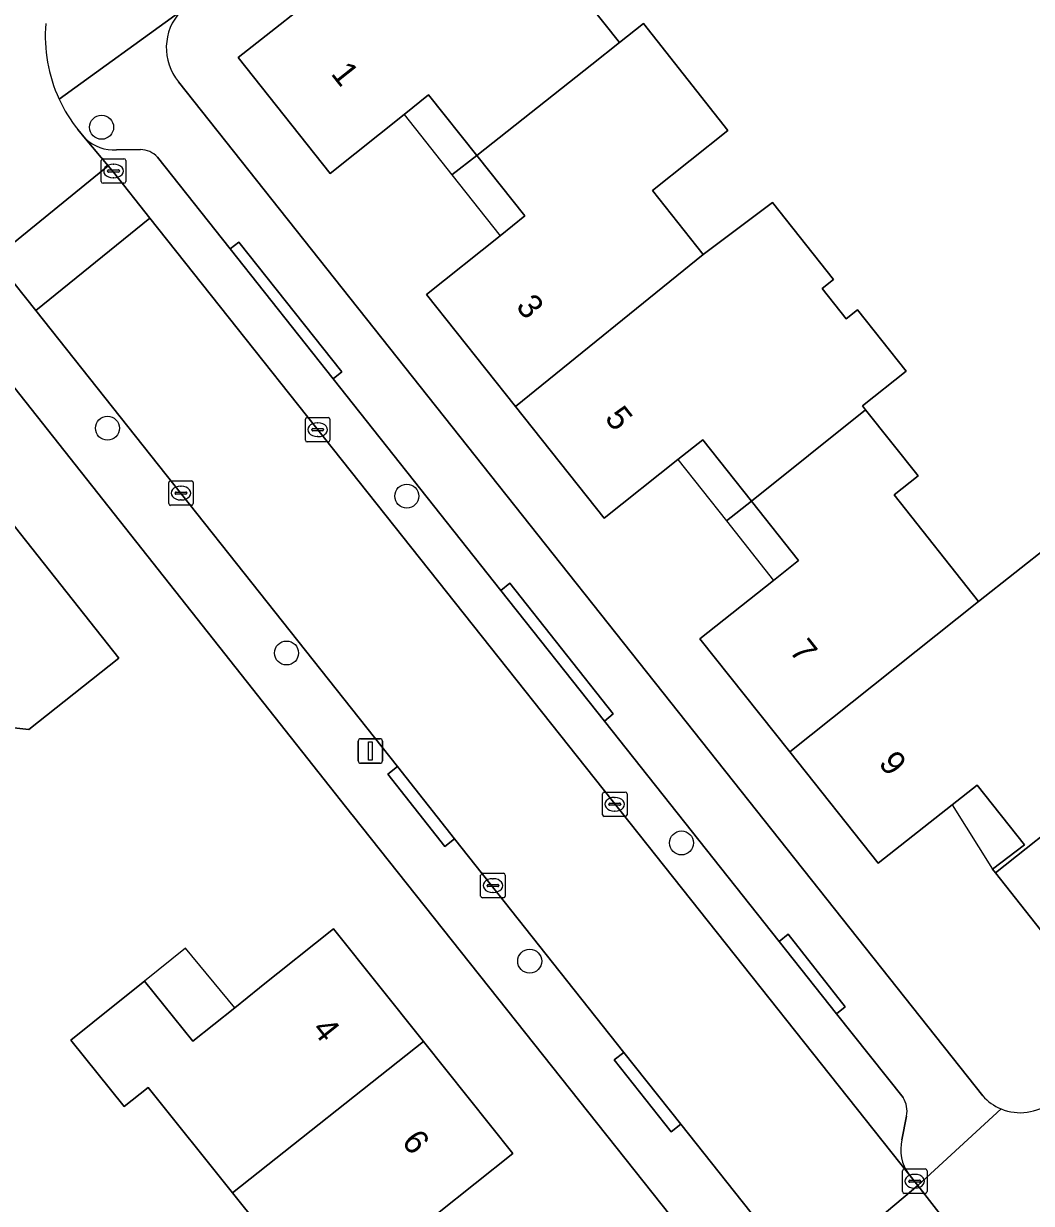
# Model space of a CAD drawing. Extents: x 159626 to 160723, y 388173 to 389416.
# Drawn here: x 160087.62 to 160128.73, y 388615.37 to 388663.53 of the extents above; entities that cross this region are included whole.
import ezdxf

# ---------------------------------------------------------------- set-up
doc = ezdxf.new("R2010")
doc.units = 0
for name, color, linetype in [('IMGEO_Boom', 7, 'Continuous'), ('IMGEO_Erf', 7, 'Continuous'), ('IMGEO_Kolk', 7, 'Continuous'), ('IMGEO_Lichtmast', 7, 'Continuous'), ('IMGEO_Muur', 7, 'Continuous'), ('IMGEO_Pand', 7, 'Continuous'), ('IMGEO_Pand_nummerreeks', 7, 'Continuous'), ('IMGEO_Pand_overbouw', 7, 'Continuous'), ('IMGEO_Parkeervlak_open', 7, 'Continuous'), ('IMGEO_Rijbaan_lokaal_open', 7, 'Continuous'), ('IMGEO_Voetpad_open', 7, 'Continuous')]:
    doc.layers.add(name, color=color, linetype=linetype)

msp = doc.modelspace()

# ---------------------------------------------------------------- linework, layer by layer
at = {"layer": 'IMGEO_Boom'}
for centre in [(160090.8, 388659.294), (160091.038, 388647.011), (160103.248, 388644.24), (160098.346, 388637.837), (160114.456, 388630.085), (160108.263, 388625.259)]:
    msp.add_circle(centre, 0.489, dxfattribs=at)
at = {"layer": 'IMGEO_Erf'}
for points in [[(160106.235, 388669.928), (160111.931, 388662.75), (160112.909, 388663.523), (160116.352, 388659.166), (160113.268, 388656.718), (160115.343, 388654.103), (160118.162, 388656.227), (160120.656, 388653.084), (160120.187, 388652.712), (160121.172, 388651.471), (160121.641, 388651.843), (160123.626, 388649.34), (160121.84, 388647.923), (160121.967, 388647.762), (160124.109, 388645.062), (160123.131, 388644.286), (160126.577, 388639.943), (160129.54, 388642.282)], [(160130.88, 388624.277), (160127.267, 388628.86), (160127.144, 388629.015), (160128.451, 388630.006), (160126.511, 388632.445), (160125.502, 388631.647), (160122.478, 388629.255), (160118.87, 388633.797), (160115.201, 388638.416), (160118.211, 388640.8), (160119.23, 388641.607), (160117.31, 388644.032), (160115.328, 388646.536), (160114.309, 388645.729), (160111.3, 388643.346), (160107.688, 388647.893), (160104.053, 388652.47), (160107.055, 388654.869), (160108.07, 388655.681), (160106.1, 388658.145), (160104.13, 388660.611), (160103.137, 388659.818), (160100.126, 388657.411), (160096.372, 388662.147), (160104.12, 388668.25)], [(160093.941, 388661.148), (160126.741, 388619.762)], [(160101.021, 388631.231), (160101.014, 388631.24), (160087.926, 388647.802), (160083.664, 388653.195)], [(160084.645, 388646.273), (160091.505, 388637.622), (160087.833, 388634.71), (160085.998, 388634.913)], [(160116.603, 388611.595), (160101.021, 388631.231)], [(160098.286, 388613.119), (160096.141, 388615.805), (160092.702, 388620.11), (160091.718, 388619.324), (160089.548, 388622.04), (160091.342, 388623.479), (160092.552, 388624.45), (160094.515, 388621.994), (160096.232, 388623.355), (160097.247, 388624.167), (160097.25, 388624.17), (160097.251, 388624.173), (160097.251, 388624.176), (160097.251, 388624.179), (160097.249, 388624.181), (160100.255, 388626.585), (160103.925, 388621.981), (160107.572, 388617.407), (160104.498, 388614.967)]]:
    msp.add_lwpolyline(points, dxfattribs=at)
for centre, radius, start, end in [((160095.613, 388662.538), 2.174, 136.6535, 219.7294), ((160128.285, 388621.15), 2.076, 221.9498, 247.483), ((160128.278, 388621.141), 2.065, 247.5796, 307.9706)]:
    msp.add_arc(centre, radius, start, end, dxfattribs=at)
at = {"layer": 'IMGEO_Kolk'}
for p, q in [((160090.785, 388657.083), (160090.785, 388657.935)), ((160090.86, 388658.009), (160091.712, 388658.009)), ((160091.273, 388657.789), (160091.298, 388657.789)), ((160091.786, 388657.935), (160091.786, 388657.083)), ((160091.044, 388657.503), (160091.044, 388657.515)), ((160091.482, 388657.466), (160091.084, 388657.466)), ((160091.087, 388657.552), (160091.485, 388657.552)), ((160091.528, 388657.515), (160091.528, 388657.503)), ((160091.712, 388657.009), (160090.86, 388657.009)), ((160091.296, 388657.229), (160091.271, 388657.229)), ((160099.113, 388646.524), (160099.113, 388647.376)), ((160099.188, 388647.45), (160100.04, 388647.45)), ((160099.601, 388647.23), (160099.626, 388647.23)), ((160100.114, 388647.376), (160100.114, 388646.524)), ((160099.372, 388646.944), (160099.372, 388646.956)), ((160099.81, 388646.907), (160099.412, 388646.907)), ((160099.415, 388646.993), (160099.813, 388646.993)), ((160099.856, 388646.956), (160099.856, 388646.944)), ((160100.04, 388646.45), (160099.188, 388646.45)), ((160099.624, 388646.67), (160099.599, 388646.67)), ((160093.536, 388643.938), (160093.536, 388644.79)), ((160093.611, 388644.864), (160094.463, 388644.864)), ((160094.537, 388644.79), (160094.537, 388643.938)), ((160093.795, 388644.358), (160093.795, 388644.37)), ((160094.233, 388644.321), (160093.835, 388644.321)), ((160093.838, 388644.407), (160094.236, 388644.407)), ((160094.024, 388644.644), (160094.049, 388644.644)), ((160094.279, 388644.37), (160094.279, 388644.358)), ((160094.463, 388643.864), (160093.611, 388643.864)), ((160094.047, 388644.084), (160094.022, 388644.084)), ((160111.232, 388631.237), (160111.232, 388632.089)), ((160111.307, 388632.163), (160112.159, 388632.163)), ((160111.72, 388631.943), (160111.745, 388631.943)), ((160112.233, 388632.089), (160112.233, 388631.237)), ((160111.491, 388631.657), (160111.491, 388631.669)), ((160111.929, 388631.62), (160111.531, 388631.62)), ((160111.534, 388631.706), (160111.932, 388631.706)), ((160111.743, 388631.383), (160111.718, 388631.383)), ((160111.975, 388631.669), (160111.975, 388631.657)), ((160112.159, 388631.163), (160111.307, 388631.163)), ((160106.263, 388627.919), (160106.263, 388628.771)), ((160106.338, 388628.845), (160107.19, 388628.845)), ((160106.751, 388628.625), (160106.776, 388628.625)), ((160107.264, 388628.771), (160107.264, 388627.919)), ((160106.522, 388628.339), (160106.522, 388628.351)), ((160106.96, 388628.302), (160106.562, 388628.302)), ((160106.565, 388628.388), (160106.963, 388628.388)), ((160106.774, 388628.065), (160106.749, 388628.065)), ((160107.006, 388628.351), (160107.006, 388628.339)), ((160107.19, 388627.845), (160106.338, 388627.845)), ((160123.469, 388615.854), (160123.469, 388616.706)), ((160123.544, 388616.78), (160124.396, 388616.78)), ((160123.957, 388616.56), (160123.982, 388616.56)), ((160124.47, 388616.706), (160124.47, 388615.854)), ((160123.728, 388616.274), (160123.728, 388616.286)), ((160124.166, 388616.237), (160123.768, 388616.237)), ((160123.771, 388616.323), (160124.169, 388616.323)), ((160123.98, 388616), (160123.955, 388616)), ((160124.212, 388616.286), (160124.212, 388616.274)), ((160124.396, 388615.78), (160123.544, 388615.78))]:
    msp.add_line(p, q, dxfattribs=at)
for points in [[(160090.785, 388657.083), (160090.785, 388657.935)], [(160090.86, 388658.009), (160091.712, 388658.009)], [(160091.786, 388657.935), (160091.786, 388657.083)], [(160091.712, 388657.009), (160090.86, 388657.009)], [(160099.113, 388646.524), (160099.113, 388647.376)], [(160099.188, 388647.45), (160100.04, 388647.45)], [(160100.114, 388647.376), (160100.114, 388646.524)], [(160100.04, 388646.45), (160099.188, 388646.45)], [(160093.536, 388643.938), (160093.536, 388644.79)], [(160093.611, 388644.864), (160094.463, 388644.864)], [(160094.537, 388644.79), (160094.537, 388643.938)], [(160094.463, 388643.864), (160093.611, 388643.864)], [(160111.232, 388631.237), (160111.232, 388632.089)], [(160111.307, 388632.163), (160112.159, 388632.163)], [(160112.233, 388632.089), (160112.233, 388631.237)], [(160112.159, 388631.163), (160111.307, 388631.163)], [(160106.263, 388627.919), (160106.263, 388628.771)], [(160106.338, 388628.845), (160107.19, 388628.845)], [(160107.264, 388628.771), (160107.264, 388627.919)], [(160107.19, 388627.845), (160106.338, 388627.845)], [(160123.469, 388615.854), (160123.469, 388616.706)], [(160123.544, 388616.78), (160124.396, 388616.78)], [(160124.47, 388616.706), (160124.47, 388615.854)], [(160124.396, 388615.78), (160123.544, 388615.78)]]:
    msp.add_lwpolyline(points, dxfattribs=at)
for centre, radius, start, end in [((160090.862, 388657.933), 0.0765, 91.552, 178.448), ((160090.862, 388657.933), 0.0765, 91.552, 178.448), ((160091.71, 388657.933), 0.0765, 1.552, 88.448), ((160091.71, 388657.933), 0.0765, 1.552, 88.448), ((160091.084, 388657.512), 0.0403, 85.8775, 175.7526), ((160091.081, 388657.502), 0.0366, 178.938, 274.7102), ((160091.485, 388657.509), 0.043, 264.8664, 352.4533), ((160091.489, 388657.514), 0.0386, 1.7309, 96.639), ((160090.862, 388657.085), 0.0765, 181.552, 268.448), ((160090.862, 388657.085), 0.0765, 181.552, 268.448), ((160091.71, 388657.085), 0.0765, 271.552, 358.448), ((160091.71, 388657.085), 0.0765, 271.552, 358.448), ((160099.19, 388647.374), 0.0765, 91.552, 178.448), ((160099.19, 388647.374), 0.0765, 91.552, 178.448), ((160100.038, 388647.374), 0.0765, 1.552, 88.448), ((160100.038, 388647.374), 0.0765, 1.552, 88.448), ((160099.412, 388646.953), 0.0403, 85.8775, 175.7526), ((160099.409, 388646.943), 0.0366, 178.938, 274.7102), ((160099.813, 388646.95), 0.043, 264.8664, 352.4533), ((160099.817, 388646.955), 0.0386, 1.7309, 96.639), ((160099.19, 388646.526), 0.0765, 181.552, 268.448), ((160099.19, 388646.526), 0.0765, 181.552, 268.448), ((160100.038, 388646.526), 0.0765, 271.552, 358.448), ((160100.038, 388646.526), 0.0765, 271.552, 358.448), ((160093.613, 388644.788), 0.0765, 91.552, 178.448), ((160093.613, 388644.788), 0.0765, 91.552, 178.448), ((160094.461, 388644.788), 0.0765, 1.552, 88.448), ((160094.461, 388644.788), 0.0765, 1.552, 88.448), ((160093.835, 388644.367), 0.0403, 85.8775, 175.7526), ((160093.832, 388644.357), 0.0366, 178.938, 274.7102), ((160094.236, 388644.364), 0.043, 264.8664, 352.4533), ((160094.24, 388644.369), 0.0386, 1.7309, 96.639), ((160093.613, 388643.94), 0.0765, 181.552, 268.448), ((160093.613, 388643.94), 0.0765, 181.552, 268.448), ((160094.461, 388643.94), 0.0765, 271.552, 358.448), ((160094.461, 388643.94), 0.0765, 271.552, 358.448), ((160111.309, 388632.087), 0.0765, 91.552, 178.448), ((160111.309, 388632.087), 0.0765, 91.552, 178.448), ((160112.157, 388632.087), 0.0765, 1.552, 88.448), ((160112.157, 388632.087), 0.0765, 1.552, 88.448), ((160111.531, 388631.666), 0.0403, 85.8775, 175.7526), ((160111.528, 388631.656), 0.0366, 178.938, 274.7102), ((160111.932, 388631.663), 0.043, 264.8664, 352.4533), ((160111.936, 388631.668), 0.0386, 1.7309, 96.639), ((160111.309, 388631.239), 0.0765, 181.552, 268.448), ((160111.309, 388631.239), 0.0765, 181.552, 268.448), ((160112.157, 388631.239), 0.0765, 271.552, 358.448), ((160112.157, 388631.239), 0.0765, 271.552, 358.448), ((160106.34, 388628.769), 0.0765, 91.552, 178.448), ((160106.34, 388628.769), 0.0765, 91.552, 178.448), ((160107.188, 388628.769), 0.0765, 1.552, 88.448), ((160107.188, 388628.769), 0.0765, 1.552, 88.448), ((160106.562, 388628.348), 0.0403, 85.8775, 175.7526), ((160106.559, 388628.338), 0.0366, 178.938, 274.7102), ((160106.963, 388628.345), 0.043, 264.8664, 352.4533), ((160106.967, 388628.35), 0.0386, 1.7309, 96.639), ((160106.34, 388627.921), 0.0765, 181.552, 268.448), ((160106.34, 388627.921), 0.0765, 181.552, 268.448), ((160107.188, 388627.921), 0.0765, 271.552, 358.448), ((160107.188, 388627.921), 0.0765, 271.552, 358.448), ((160123.546, 388616.704), 0.0765, 91.552, 178.448), ((160123.546, 388616.704), 0.0765, 91.552, 178.448), ((160124.394, 388616.704), 0.0765, 1.552, 88.448), ((160124.394, 388616.704), 0.0765, 1.552, 88.448), ((160123.768, 388616.283), 0.0403, 85.8775, 175.7526), ((160123.765, 388616.273), 0.0366, 178.938, 274.7102), ((160124.169, 388616.28), 0.043, 264.8664, 352.4533), ((160124.173, 388616.285), 0.0386, 1.7309, 96.639), ((160123.546, 388615.856), 0.0765, 181.552, 268.448), ((160123.546, 388615.856), 0.0765, 181.552, 268.448), ((160124.394, 388615.856), 0.0765, 271.552, 358.448), ((160124.394, 388615.856), 0.0765, 271.552, 358.448)]:
    msp.add_arc(centre, radius, start, end, dxfattribs=at)
for centre, major_axis, ratio, start_param, end_param in [((160091.272, 388657.509), (-0.387, 0.002), 0.722429, 4.712389, 7.853982), ((160091.297, 388657.509), (-0.39, 0.002), 0.717154, 1.570796, 4.712389), ((160099.6, 388646.95), (-0.387, 0.002), 0.722429, 4.712389, 7.853982), ((160099.625, 388646.95), (-0.39, 0.002), 0.717154, 1.570796, 4.712389), ((160094.023, 388644.364), (-0.387, 0.002), 0.722429, 4.712389, 7.853982), ((160094.048, 388644.364), (-0.39, 0.002), 0.717154, 1.570796, 4.712389), ((160111.719, 388631.663), (-0.387, 0.002), 0.722429, 4.712389, 7.853982), ((160111.744, 388631.663), (-0.39, 0.002), 0.717154, 1.570796, 4.712389), ((160106.75, 388628.345), (-0.387, 0.002), 0.722429, 4.712389, 7.853982), ((160106.775, 388628.345), (-0.39, 0.002), 0.717154, 1.570796, 4.712389), ((160123.956, 388616.28), (-0.387, 0.002), 0.722429, 4.712389, 7.853982), ((160123.981, 388616.28), (-0.39, 0.002), 0.717154, 1.570796, 4.712389)]:
    msp.add_ellipse(centre, major_axis=major_axis, ratio=ratio, start_param=start_param, end_param=end_param, dxfattribs=at)
at = {"layer": 'IMGEO_Lichtmast'}
for p, q in [((160101.267, 388633.437), (160101.267, 388634.237)), ((160101.267, 388634.237), (160101.267, 388633.437)), ((160101.367, 388634.337), (160102.157, 388634.337)), ((160102.157, 388634.337), (160101.367, 388634.337)), ((160102.257, 388634.237), (160102.257, 388633.437)), ((160102.257, 388633.437), (160102.257, 388634.237)), ((160102.157, 388633.337), (160101.367, 388633.337)), ((160101.367, 388633.337), (160102.157, 388633.337))]:
    msp.add_line(p, q, dxfattribs=at)
msp.add_lwpolyline([(160101.687, 388634.212), (160101.837, 388634.212), (160101.837, 388633.462), (160101.687, 388633.462), (160101.687, 388634.212)], dxfattribs=at)
for centre, start, end in [((160101.367, 388634.237), 90, 180), ((160101.367, 388634.237), 90, 180), ((160102.157, 388634.237), 0, 90), ((160102.157, 388634.237), 360, 90), ((160101.367, 388633.437), 180, 270), ((160101.367, 388633.437), 180, 270), ((160102.157, 388633.437), 270, 0), ((160102.157, 388633.437), 270, 0)]:
    msp.add_arc(centre, 0.1, start, end, dxfattribs=at)
at = {"layer": 'IMGEO_Muur'}
msp.add_lwpolyline([(160087.926, 388647.802), (160101.014, 388631.24)], dxfattribs=at)
at = {"layer": 'IMGEO_Pand'}
for points in [[(160110.792, 388661.85), (160111.931, 388662.75), (160106.235, 388669.928), (160104.12, 388668.25), (160096.372, 388662.147), (160100.126, 388657.411), (160103.137, 388659.818), (160104.13, 388660.611), (160106.1, 388658.145)], [(160111.931, 388662.75), (160110.792, 388661.85), (160106.1, 388658.145), (160108.07, 388655.681), (160107.055, 388654.869), (160104.053, 388652.47), (160107.688, 388647.893), (160115.343, 388654.103), (160113.268, 388656.718), (160116.352, 388659.166), (160112.909, 388663.523)], [(160107.688, 388647.893), (160111.3, 388643.346), (160114.309, 388645.729), (160115.328, 388646.536), (160117.31, 388644.032), (160121.967, 388647.762), (160121.84, 388647.923), (160123.626, 388649.34), (160121.641, 388651.843), (160121.172, 388651.471), (160120.187, 388652.712), (160120.656, 388653.084), (160118.162, 388656.227), (160115.343, 388654.103)], [(160121.967, 388647.762), (160117.31, 388644.032), (160119.23, 388641.607), (160118.211, 388640.8), (160115.201, 388638.416), (160118.87, 388633.797), (160126.577, 388639.943), (160123.131, 388644.286), (160124.109, 388645.062)], [(160084.645, 388646.273), (160081.225, 388643.569), (160080.508, 388644.473), (160079.141, 388646.197), (160078.225, 388645.471), (160078.145, 388645.573), (160077.204, 388645.695), (160075.261, 388644.154), (160075.166, 388643.21), (160075.246, 388643.108), (160074.329, 388642.381), (160075.66, 388640.621), (160076.367, 388639.73), (160080.632, 388634.358), (160080.904, 388634.573), (160084.195, 388637.184), (160085.998, 388634.913), (160087.833, 388634.71), (160091.505, 388637.622)], [(160137.337, 388636.866), (160135.114, 388639.668), (160132.967, 388637.964), (160129.54, 388642.282), (160126.577, 388639.943), (160118.87, 388633.797), (160122.478, 388629.255), (160125.502, 388631.647), (160126.511, 388632.445), (160128.451, 388630.006), (160127.144, 388629.015), (160127.267, 388628.86)], [(160137.337, 388636.866), (160127.267, 388628.86), (160130.88, 388624.277), (160138.623, 388630.421), (160140.972, 388632.285)], [(160103.925, 388621.981), (160100.255, 388626.585), (160097.249, 388624.181), (160097.251, 388624.179), (160097.251, 388624.176), (160097.251, 388624.173), (160097.25, 388624.17), (160097.247, 388624.167), (160096.232, 388623.355), (160094.515, 388621.994), (160092.552, 388624.45), (160091.342, 388623.479), (160089.548, 388622.04), (160091.718, 388619.324), (160092.702, 388620.11), (160096.141, 388615.805)], [(160107.572, 388617.407), (160103.925, 388621.981), (160096.141, 388615.805), (160098.286, 388613.119), (160097.309, 388612.339), (160100.74, 388608.042), (160100.833, 388607.924), (160105.548, 388611.646), (160105.455, 388611.764), (160103.525, 388614.194), (160104.498, 388614.967)]]:
    msp.add_lwpolyline(points, close=True, dxfattribs=at)
at = {"layer": 'IMGEO_Pand_overbouw'}
for points in [[(160106.1, 388658.145), (160104.13, 388660.611), (160103.137, 388659.818), (160105.093, 388657.348)], [(160106.1, 388658.145), (160105.093, 388657.348), (160107.055, 388654.869), (160108.07, 388655.681)], [(160114.309, 388645.729), (160116.291, 388643.225), (160117.31, 388644.032), (160115.328, 388646.536)], [(160118.211, 388640.8), (160119.23, 388641.607), (160117.31, 388644.032), (160116.291, 388643.225)], [(160125.502, 388631.647), (160127.144, 388629.015), (160128.451, 388630.006), (160126.511, 388632.445)], [(160094.227, 388625.794), (160092.552, 388624.45), (160094.515, 388621.994), (160096.232, 388623.355)]]:
    msp.add_lwpolyline(points, close=True, dxfattribs=at)
at = {"layer": 'IMGEO_Parkeervlak_open'}
for points in [[(160090.148, 388658.823), (160091.07, 388657.714), (160091.281, 388657.46), (160092.765, 388655.589), (160123.725, 388616.568)], [(160092.389, 388658.386), (160091.406, 388658.377)], [(160123.491, 388619.694), (160120.78, 388623.115), (160118.446, 388626.061), (160111.317, 388635.06), (160107.092, 388640.393), (160100.25, 388649.029), (160096.048, 388654.333), (160093.081, 388658.077)], [(160123.447, 388617.972), (160123.636, 388618.939)]]:
    msp.add_lwpolyline(points, dxfattribs=at)
for centre, radius, start, end in [((160091.281, 388660.021), 1.649, 226.6091, 274.3489), ((160092.361, 388657.394), 0.992, 43.4919, 88.3836), ((160122.616, 388619.135), 1.039, 349.1515, 32.5914), ((160125.11, 388617.572), 1.711, 166.4683, 215.9317)]:
    msp.add_arc(centre, radius, start, end, dxfattribs=at)
at = {"layer": 'IMGEO_Rijbaan_lokaal_open'}
msp.add_lwpolyline([(160085.418, 388655.282), (160086.436, 388653.95), (160091.07, 388657.714), (160090.148, 388658.823), (160089.836, 388659.198)], dxfattribs=at)
for points in [[(160092.765, 388655.589), (160091.281, 388657.46), (160091.07, 388657.714), (160086.436, 388653.95), (160086.798, 388653.477), (160088.117, 388651.816)], [(160092.765, 388655.589), (160088.117, 388651.816), (160102.864, 388633.201), (160105.2, 388630.253), (160112.105, 388621.538), (160114.43, 388618.602), (160119.487, 388612.22), (160124.09, 388616.102), (160123.725, 388616.568)], [(160124.855, 388615.127), (160124.09, 388616.102), (160119.487, 388612.22), (160121.315, 388609.895), (160126.765, 388602.964), (160131.633, 388606.617), (160130.927, 388607.506), (160130.762, 388607.723)]]:
    msp.add_lwpolyline(points, close=True, dxfattribs=at)
for centre, radius, start, end in [((160094.642, 388663.021), 6.142, 175.2764, 204.8095), ((160094.617, 388663.009), 6.114, 204.8044, 218.5593)]:
    msp.add_arc(centre, radius, start, end, dxfattribs=at)
at = {"layer": 'IMGEO_Voetpad_open'}
for points in [[(160089.067, 388660.444), (160094.032, 388664.03), (160150.851, 388709.051), (160173.521, 388727.014)], [(160094.032, 388664.03), (160089.067, 388660.444)], [(160126.741, 388619.762), (160093.941, 388661.148)], [(160089.836, 388659.198), (160090.148, 388658.823)], [(160091.406, 388658.377), (160092.389, 388658.386)], [(160093.081, 388658.077), (160096.048, 388654.333), (160096.401, 388654.606), (160100.597, 388649.317), (160100.25, 388649.029), (160107.092, 388640.393), (160107.447, 388640.682), (160111.673, 388635.349), (160111.317, 388635.06), (160118.446, 388626.061), (160118.806, 388626.365), (160121.13, 388623.402), (160120.78, 388623.115), (160123.491, 388619.694)], [(160088.117, 388651.816), (160086.798, 388653.477), (160086.436, 388653.95), (160085.418, 388655.282)], [(160083.664, 388653.195), (160087.926, 388647.802), (160101.014, 388631.24), (160101.021, 388631.231), (160116.603, 388611.595)], [(160116.132, 388608.831), (160111.88, 388605.45), (160107.647, 388602.096), (160093.106, 388590.577), (160048.914, 388555.466), (160050.426, 388553.527), (160053.924, 388556.312), (160056.239, 388558.155), (160092.364, 388586.916), (160100.44, 388593.31), (160102.706, 388595.104), (160109.249, 388600.284), (160113.809, 388603.922), (160121.315, 388609.895), (160119.487, 388612.22), (160114.43, 388618.602), (160114.038, 388618.292), (160111.713, 388621.227), (160112.105, 388621.538), (160105.2, 388630.253), (160104.808, 388629.943), (160102.472, 388632.891), (160102.864, 388633.201), (160088.117, 388651.816)], [(160123.636, 388618.939), (160123.447, 388617.972)], [(160123.725, 388616.568), (160124.09, 388616.102), (160127.49, 388619.232)], [(160127.49, 388619.232), (160124.09, 388616.102), (160124.855, 388615.127), (160130.762, 388607.723), (160130.927, 388607.506)]]:
    msp.add_lwpolyline(points, dxfattribs=at)
for points in [[(160100.25, 388649.029), (160100.597, 388649.317), (160096.401, 388654.606), (160096.048, 388654.333)], [(160111.317, 388635.06), (160111.673, 388635.349), (160107.447, 388640.682), (160107.092, 388640.393)], [(160102.864, 388633.201), (160102.472, 388632.891), (160104.808, 388629.943), (160105.2, 388630.253)], [(160118.446, 388626.061), (160120.78, 388623.115), (160121.13, 388623.402), (160118.806, 388626.365)], [(160112.105, 388621.538), (160111.713, 388621.227), (160114.038, 388618.292), (160114.43, 388618.602)]]:
    msp.add_lwpolyline(points, close=True, dxfattribs=at)
for centre, radius, start, end in [((160095.613, 388662.538), 2.174, 136.6535, 219.7294), ((160094.642, 388663.021), 6.142, 175.2764, 204.8095), ((160094.617, 388663.009), 6.114, 204.8044, 218.5593), ((160091.281, 388660.021), 1.649, 226.6091, 274.3489), ((160092.361, 388657.394), 0.992, 43.4919, 88.3836), ((160128.285, 388621.15), 2.076, 221.9498, 247.483), ((160122.616, 388619.135), 1.039, 349.1515, 32.5914), ((160128.278, 388621.141), 2.065, 247.5796, 307.9706), ((160125.11, 388617.572), 1.711, 166.4683, 215.9317)]:
    msp.add_arc(centre, radius, start, end, dxfattribs=at)

# ---------------------------------------------------------------- texts
at = {"layer": 'IMGEO_Pand_nummerreeks'}
for s, rotation, p in [('1', 308.3994, (160100.124, 388661.47)), ('3', 308.4567, (160107.667, 388651.972)), ('5', 308.4594, (160111.29, 388647.41)), ('7', 308.4617, (160118.822, 388637.909)), ('9', 308.4617, (160122.461, 388633.328)), ('4', 308.5656, (160099.348, 388622.462)), ('6', 308.5656, (160103.006, 388617.873))]:
    msp.add_text(s, height=1, rotation=rotation, dxfattribs=at).set_placement(p)

doc.saveas('drawing.dxf')
